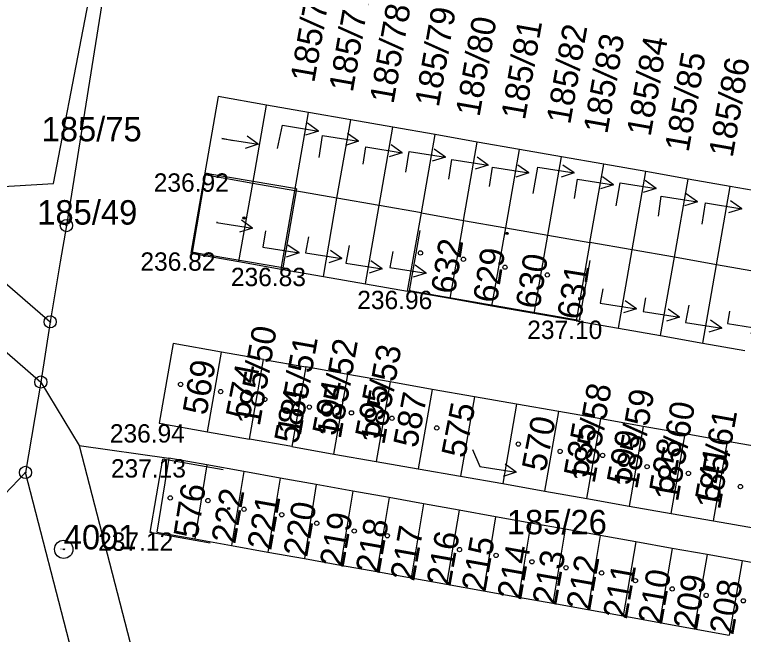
# Model space of a CAD drawing. Extents: x -555757 to -553364, y -1100723 to -1096439.
# Drawn here: x -553939.8 to -553880.2, y -1100624.2 to -1100573.5 of the extents above; entities that cross this region are included whole.
import ezdxf

# ---------------------------------------------------------------- set-up
doc = ezdxf.new("R2010")
doc.units = 0
for name, color, linetype in [('BUDOVA_ZDENA', 7, 'Continuous'), ('BUDOVY', 7, 'Continuous'), ('C$SLO$PARCELY', 7, 'Continuous'), ('CISLO_PBPP', 7, 'Continuous'), ('HRANICE$PARCELY', 7, 'Continuous'), ('HRANICE$POROSTU', 7, 'Continuous'), ('HRANICE_PARCEL', 7, 'Continuous'), ('OSA$KOLEJI', 7, 'Continuous'), ('PLOTY', 7, 'Continuous'), ('ROZHRANI', 7, 'Continuous'), ('SLOUPY', 7, 'Continuous'), ('SLUCKOV$$C$RA', 7, 'Continuous'), ('STROMY', 7, 'Continuous'), ('VSTUP', 7, 'Continuous'), ('VYSKA_PODR_BOD', 7, 'Continuous')]:
    doc.layers.add(name, color=color, linetype=linetype)

# ---------------------------------------------------------------- blocks, each defined once
blk = doc.blocks.new('POINT_DISPLAY')
blk.add_line((0, 0), (0, 0))
blk = doc.blocks.new('1$01')
at = {"layer": 'SLOUPY'}
for radius in [0.75, 0.032]:
    blk.add_circle((0, 0), radius, dxfattribs=at)
blk = doc.blocks.new('4$02')
at = {"layer": 'SLOUPY'}
blk.add_circle((0, 0), 0.175, dxfattribs=at)
blk = doc.blocks.new('1029')
at = {"layer": 'PLOTY'}
for p, q in [((0, 0), (2.964, -0.468)), ((2.964, -0.468), (2.052, 0.182)), ((2.964, -0.468), (1.897, -0.807))]:
    blk.add_line(p, q, dxfattribs=at)
blk = doc.blocks.new('1$05')
at = {"layer": 'SLOUPY'}
for radius in [0.5, 0.032]:
    blk.add_circle((0, 0), radius, dxfattribs=at)
blk = doc.blocks.new('4$021')
at = {"layer": 'BUDOVA_ZDENA'}
for radius in [0.09, 0.0398]:
    blk.add_circle((0, -0.001), radius, dxfattribs=at)

msp = doc.modelspace()

# ---------------------------------------------------------------- linework, layer by layer
at = {"layer": 'BUDOVY'}
for p, q in [((-553925.21, -1100592.95), (-553924.12, -1100586.49)), ((-553916.709, -1100587.741), (-553924.12, -1100586.49)), ((-553916.709, -1100587.741), (-553917.81, -1100594.21)), ((-553906.616, -1100591.165), (-553907.48, -1100596.09)), ((-553917.81, -1100594.21), (-553925.21, -1100592.95)), ((-553892.716, -1100593.605), (-553893.58, -1100598.53)), ((-553893.58, -1100598.53), (-553907.48, -1100596.09)), ((-553928.67, -1100615.85), (-553927.62, -1100609.86)), ((-553922.695, -1100610.723), (-553927.62, -1100609.86)), ((-553923.745, -1100616.713), (-553928.67, -1100615.85))]:
    msp.add_line(p, q, dxfattribs=at)
at = {"layer": 'HRANICE$PARCELY'}
for p, q in [((-553920.28, -1100587.31), (-553919.15, -1100580.9)), ((-553915.71, -1100581.51), (-553919.15, -1100580.9)), ((-553916.83, -1100587.92), (-553915.71, -1100581.51)), ((-553912.26, -1100582.11), (-553915.71, -1100581.51)), ((-553913.39, -1100588.52), (-553912.26, -1100582.11)), ((-553908.81, -1100582.72), (-553912.26, -1100582.11)), ((-553909.94, -1100589.13), (-553908.81, -1100582.72)), ((-553905.36, -1100583.32), (-553908.81, -1100582.72)), ((-553906.49, -1100589.72), (-553905.36, -1100583.32)), ((-553901.92, -1100583.93), (-553905.36, -1100583.32)), ((-553903.04, -1100590.33), (-553901.92, -1100583.93)), ((-553898.47, -1100584.53), (-553901.92, -1100583.93)), ((-553899.59, -1100590.93), (-553898.47, -1100584.53)), ((-553895.02, -1100585.14), (-553898.47, -1100584.53)), ((-553896.15, -1100591.54), (-553895.02, -1100585.14)), ((-553891.58, -1100585.74), (-553895.02, -1100585.14)), ((-553892.7, -1100592.14), (-553891.58, -1100585.74)), ((-553888.13, -1100586.34), (-553891.58, -1100585.74)), ((-553889.25, -1100592.74), (-553888.13, -1100586.34)), ((-553884.67, -1100586.95), (-553888.13, -1100586.34)), ((-553920.28, -1100587.31), (-553924.22, -1100586.61)), ((-553885.8, -1100593.35), (-553884.67, -1100586.95)), ((-553881.23, -1100587.55), (-553884.67, -1100586.95)), ((-553921.4, -1100593.7), (-553920.28, -1100587.31)), ((-553916.83, -1100587.92), (-553920.28, -1100587.31)), ((-553882.36, -1100593.96), (-553881.23, -1100587.55)), ((-553877.79, -1100588.16), (-553881.23, -1100587.55)), ((-553917.95, -1100594.31), (-553916.83, -1100587.92)), ((-553913.39, -1100588.52), (-553916.83, -1100587.92)), ((-553914.5, -1100594.92), (-553913.39, -1100588.52)), ((-553909.94, -1100589.13), (-553913.39, -1100588.52)), ((-553911.06, -1100595.52), (-553909.94, -1100589.13)), ((-553906.49, -1100589.72), (-553909.94, -1100589.13)), ((-553907.61, -1100596.13), (-553906.49, -1100589.72)), ((-553906.49, -1100589.72), (-553903.04, -1100590.33)), ((-553903.04, -1100590.33), (-553904.17, -1100596.73)), ((-553903.04, -1100590.33), (-553899.59, -1100590.93)), ((-553900.72, -1100597.34), (-553899.59, -1100590.93)), ((-553899.59, -1100590.93), (-553896.15, -1100591.54)), ((-553897.27, -1100597.94), (-553896.15, -1100591.54)), ((-553896.15, -1100591.54), (-553892.7, -1100592.14)), ((-553892.7, -1100592.14), (-553893.82, -1100598.54)), ((-553889.25, -1100592.74), (-553892.7, -1100592.14)), ((-553890.37, -1100599.15), (-553889.25, -1100592.74)), ((-553885.8, -1100593.35), (-553889.25, -1100592.74)), ((-553886.93, -1100599.75), (-553885.8, -1100593.35)), ((-553882.36, -1100593.96), (-553885.8, -1100593.35)), ((-553921.4, -1100593.7), (-553917.95, -1100594.31)), ((-553883.48, -1100600.36), (-553882.36, -1100593.96)), ((-553878.91, -1100594.56), (-553882.36, -1100593.96)), ((-553917.95, -1100594.31), (-553914.5, -1100594.92)), ((-553914.5, -1100594.92), (-553911.06, -1100595.52)), ((-553911.06, -1100595.52), (-553907.61, -1100596.13)), ((-553904.17, -1100596.73), (-553907.61, -1100596.13)), ((-553900.72, -1100597.34), (-553904.17, -1100596.73)), ((-553897.27, -1100597.94), (-553900.72, -1100597.34)), ((-553893.82, -1100598.54), (-553897.27, -1100597.94)), ((-553893.82, -1100598.54), (-553890.37, -1100599.15)), ((-553890.37, -1100599.15), (-553886.93, -1100599.75)), ((-553886.93, -1100599.75), (-553883.48, -1100600.36)), ((-553883.48, -1100600.36), (-553880.03, -1100600.96)), ((-553923.98, -1100607.61), (-553922.83, -1100601.11)), ((-553919.39, -1100601.71), (-553922.83, -1100601.11)), ((-553920.53, -1100608.22), (-553919.39, -1100601.71)), ((-553919.39, -1100601.71), (-553915.94, -1100602.32)), ((-553915.94, -1100602.32), (-553917.08, -1100608.82)), ((-553912.49, -1100602.93), (-553915.94, -1100602.32)), ((-553913.64, -1100609.44), (-553912.49, -1100602.93)), ((-553909.04, -1100603.54), (-553912.49, -1100602.93)), ((-553937.6, -1100603.55), (-553934.48, -1100608.73)), ((-553909.04, -1100603.54), (-553910.19, -1100610.04)), ((-553905.6, -1100604.15), (-553909.04, -1100603.54)), ((-553905.6, -1100604.15), (-553906.74, -1100610.64)), ((-553902.15, -1100604.75), (-553905.6, -1100604.15)), ((-553902.15, -1100604.75), (-553903.29, -1100611.25)), ((-553898.7, -1100605.36), (-553902.15, -1100604.75)), ((-553898.7, -1100605.36), (-553899.84, -1100611.86)), ((-553895.26, -1100605.96), (-553898.7, -1100605.36)), ((-553896.4, -1100612.47), (-553895.26, -1100605.96)), ((-553891.81, -1100606.57), (-553895.26, -1100605.96)), ((-553892.95, -1100613.07), (-553891.81, -1100606.57)), ((-553888.36, -1100607.18), (-553891.81, -1100606.57)), ((-553888.36, -1100607.18), (-553889.5, -1100613.69)), ((-553884.92, -1100607.79), (-553888.36, -1100607.18)), ((-553923.98, -1100607.61), (-553920.53, -1100608.22)), ((-553886.06, -1100614.29), (-553884.92, -1100607.79)), ((-553917.08, -1100608.82), (-553920.53, -1100608.22)), ((-553934.48, -1100608.73), (-553927.13, -1100609.77)), ((-553934.48, -1100608.73), (-553905.831, -1100719.27)), ((-553917.08, -1100608.82), (-553913.64, -1100609.44)), ((-553913.64, -1100609.44), (-553910.19, -1100610.04)), ((-553924.03, -1100610.33), (-553927.13, -1100609.77)), ((-553910.19, -1100610.04), (-553906.74, -1100610.64)), ((-553924.03, -1100610.33), (-553925.01, -1100616.37)), ((-553921, -1100610.87), (-553924.03, -1100610.33)), ((-553906.74, -1100610.64), (-553903.29, -1100611.25)), ((-553910.795, -1100719.292), (-553938.86, -1100610.94)), ((-553921, -1100610.87), (-553922, -1100616.91)), ((-553918.04, -1100611.4), (-553921, -1100610.87)), ((-553918.04, -1100611.4), (-553919.05, -1100617.45)), ((-553915.08, -1100611.93), (-553918.04, -1100611.4)), ((-553903.29, -1100611.25), (-553899.84, -1100611.86)), ((-553915.08, -1100611.93), (-553916.04, -1100617.99)), ((-553912.08, -1100612.47), (-553915.08, -1100611.93)), ((-553899.84, -1100611.86), (-553896.4, -1100612.47)), ((-553912.08, -1100612.47), (-553913.09, -1100618.52)), ((-553909.12, -1100613), (-553912.08, -1100612.47)), ((-553896.4, -1100612.47), (-553892.95, -1100613.07)), ((-553909.12, -1100613), (-553910.13, -1100619.05)), ((-553906.31, -1100613.51), (-553909.12, -1100613)), ((-553892.95, -1100613.07), (-553889.5, -1100613.69)), ((-553906.31, -1100613.51), (-553907.32, -1100619.56)), ((-553903.4, -1100614.03), (-553906.31, -1100613.51)), ((-553889.5, -1100613.69), (-553886.06, -1100614.29)), ((-553903.4, -1100614.03), (-553904.42, -1100620.08)), ((-553900.44, -1100614.56), (-553903.4, -1100614.03)), ((-553900.44, -1100614.56), (-553901.41, -1100620.62)), ((-553897.53, -1100615.08), (-553900.44, -1100614.56)), ((-553897.53, -1100615.08), (-553898.55, -1100621.13)), ((-553894.72, -1100615.59), (-553897.53, -1100615.08)), ((-553894.72, -1100615.59), (-553895.75, -1100621.64)), ((-553891.86, -1100616.1), (-553894.72, -1100615.59)), ((-553891.86, -1100616.1), (-553892.89, -1100622.15)), ((-553888.95, -1100616.62), (-553891.86, -1100616.1)), ((-553925.01, -1100616.37), (-553922, -1100616.91)), ((-553888.95, -1100616.62), (-553889.98, -1100622.68)), ((-553885.99, -1100617.15), (-553888.95, -1100616.62)), ((-553922, -1100616.91), (-553919.05, -1100617.45)), ((-553885.99, -1100617.15), (-553887.03, -1100623.21)), ((-553883.13, -1100617.66), (-553885.99, -1100617.15)), ((-553919.05, -1100617.45), (-553916.04, -1100617.99)), ((-553883.13, -1100617.66), (-553884.17, -1100623.72)), ((-553880.27, -1100618.18), (-553883.13, -1100617.66)), ((-553916.04, -1100617.99), (-553913.09, -1100618.52)), ((-553913.09, -1100618.52), (-553910.13, -1100619.05)), ((-553880.27, -1100618.18), (-553881.31, -1100624.24)), ((-553877.27, -1100618.72), (-553880.27, -1100618.18)), ((-553910.13, -1100619.05), (-553907.32, -1100619.56)), ((-553907.32, -1100619.56), (-553904.42, -1100620.08)), ((-553904.42, -1100620.08), (-553901.41, -1100620.62)), ((-553901.41, -1100620.62), (-553898.55, -1100621.13)), ((-553898.55, -1100621.13), (-553895.75, -1100621.64)), ((-553895.75, -1100621.64), (-553892.89, -1100622.15)), ((-553892.89, -1100622.15), (-553889.98, -1100622.68)), ((-553889.98, -1100622.68), (-553887.03, -1100623.21)), ((-553887.03, -1100623.21), (-553884.17, -1100623.72)), ((-553884.17, -1100623.72), (-553881.31, -1100624.24))]:
    msp.add_line(p, q, dxfattribs=at)
for points in [[(-554033.13, -1100506.87), (-554035.36, -1100509), (-553942.98, -1100587.69), (-553936.58, -1100587.33), (-553929.29, -1100549.52), (-553928.09, -1100544.2)], [(-554045.35, -1100513.65), (-554038.45, -1100515.7), (-553937.6, -1100603.55)], [(-553919.15, -1100580.9), (-553923.09, -1100580.21), (-553924.22, -1100586.61)], [(-553924.22, -1100586.61), (-553925.34, -1100593.02), (-553921.4, -1100593.7)], [(-553922.83, -1100601.11), (-553926.77, -1100600.41), (-553927.92, -1100606.91), (-553923.98, -1100607.61)], [(-553878.02, -1100609.01), (-553881.47, -1100608.4), (-553884.92, -1100607.79)], [(-553927.13, -1100609.77), (-553928.11, -1100615.82), (-553925.01, -1100616.37)], [(-553886.06, -1100614.29), (-553882.61, -1100614.89), (-553879.16, -1100615.5)]]:
    msp.add_lwpolyline(points, dxfattribs=at)
at = {"layer": 'HRANICE_PARCEL'}
for p, q in [((-553937.6, -1100603.55), (-553938.86, -1100610.94)), ((-553937.6, -1100603.55), (-553938.86, -1100610.94)), ((-553938.86, -1100610.94), (-553962.24, -1100635.46)), ((-553938.86, -1100610.94), (-553962.24, -1100635.46))]:
    msp.add_line(p, q, dxfattribs=at)
msp.add_lwpolyline([(-553928.09, -1100544.2), (-553935.51, -1100590.76), (-553936.01, -1100593.71), (-553936.84, -1100598.63), (-553937.6, -1100603.55)], dxfattribs=at)
msp.add_lwpolyline([(-553928.09, -1100544.2), (-553935.51, -1100590.76), (-553936.01, -1100593.71), (-553936.84, -1100598.63), (-553937.6, -1100603.55)], dxfattribs=at)
at = {"layer": 'PLOTY'}
for p, q in [((-553918.25, -1100584.45), (-553917.85, -1100582.56)), ((-553914.85, -1100585.18), (-553914.58, -1100583.4)), ((-553921.87, -1100583.83), (-553922.79, -1100583.64)), ((-553911.24, -1100585.75), (-553911.02, -1100584.33)), ((-553907.76, -1100586.39), (-553907.49, -1100584.69)), ((-553904.23, -1100586.96), (-553903.99, -1100585.35)), ((-553900.91, -1100587.57), (-553900.66, -1100585.99)), ((-553897.34, -1100588.14), (-553896.96, -1100585.99)), ((-553893.98, -1100588.54), (-553893.73, -1100586.96)), ((-553890.57, -1100589.15), (-553890.24, -1100587.25)), ((-553887.1, -1100590), (-553886.88, -1100588.35)), ((-553883.53, -1100590.65), (-553883.26, -1100588.91)), ((-553923.17, -1100590.52), (-553923.25, -1100590.5)), ((-553919.23, -1100591.19), (-553919.45, -1100592.53)), ((-553915.73, -1100591.67), (-553915.96, -1100592.99)), ((-553912.4, -1100592.39), (-553912.66, -1100593.83)), ((-553908.81, -1100592.88), (-553909.06, -1100594.18)), ((-553891.65, -1100595.94), (-553891.87, -1100597.09)), ((-553888.16, -1100596.66), (-553888.35, -1100597.78)), ((-553884.61, -1100597.26), (-553884.89, -1100598.67)), ((-553881.28, -1100597.75), (-553881.46, -1100598.77)), ((-553902.31, -1100609.08), (-553901.7, -1100610.46))]:
    msp.add_line(p, q, dxfattribs=at)
at = {"layer": 'SLUCKOV$$C$RA'}
for p, q in [((-554036.59, -1100512.61), (-553936.84, -1100598.63)), ((-553882.61, -1100614.89), (-553881.47, -1100608.4))]:
    msp.add_line(p, q, dxfattribs=at)

# ---------------------------------------------------------------- block references
at = {"layer": 'BUDOVA_ZDENA'}
for p, xscale, yscale, rotation in [((-553920.998, -1100590.143), 0.9999991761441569, 0.9999991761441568, -9.662993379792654), ((-553899.493, -1100591.4), 1.0000003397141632, 1.0000003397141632, -9.956219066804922), ((-553922.235, -1100613.891), 1.0000005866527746, 1.0000005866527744, -99.94240178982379)]:
    msp.add_blockref('4$021', p, dxfattribs=dict(at, xscale=xscale, yscale=yscale, rotation=rotation))
at = {"layer": 'BUDOVY'}
for p in [(-553906.56, -1100592.99), (-553903.05, -1100593.51), (-553899.65, -1100594.16), (-553896.19, -1100594.79), (-553926.18, -1100603.75), (-553922.9, -1100604.33), (-553919.29, -1100604.97), (-553915.65, -1100605.6), (-553912.21, -1100606.07), (-553908.9, -1100606.51), (-553905.23, -1100607.3), (-553898.56, -1100608.62), (-553895.14, -1100609.22), (-553891.67, -1100609.55), (-553888.03, -1100610.47), (-553884.65, -1100611.02), (-553880.4, -1100612.1), (-553927.02, -1100613.03), (-553923.94, -1100613.24), (-553920.99, -1100613.95), (-553917.9, -1100614.4), (-553915.04, -1100615.1), (-553911.98, -1100615.73), (-553909.27, -1100616.12), (-553903.37, -1100617.25), (-553900.38, -1100617.73), (-553897.45, -1100618.25), (-553894.66, -1100618.74), (-553891.75, -1100619.16), (-553888.99, -1100619.79), (-553885.98, -1100620.47), (-553883.2, -1100621), (-553880.16, -1100621.44)]:
    msp.add_blockref('4$02', p, dxfattribs=at)
at = {"layer": 'HRANICE$POROSTU'}
msp.add_blockref('1$01', (-553935.73, -1100617.23), dxfattribs=at)
at = {"layer": 'PLOTY'}
for p in [(-553917.85, -1100582.56), (-553914.58, -1100583.4), (-553922.79, -1100583.64), (-553911.02, -1100584.33), (-553907.49, -1100584.69), (-553903.99, -1100585.35), (-553900.66, -1100585.99), (-553896.96, -1100585.99), (-553893.73, -1100586.96), (-553890.24, -1100587.25), (-553886.88, -1100588.35), (-553883.26, -1100588.91), (-553923.25, -1100590.5), (-553919.45, -1100592.53), (-553915.96, -1100592.99), (-553912.66, -1100593.83), (-553909.06, -1100594.18), (-553891.87, -1100597.09), (-553888.35, -1100597.78), (-553884.89, -1100598.67), (-553881.46, -1100598.77), (-553901.7, -1100610.46)]:
    msp.add_blockref('1029', p, dxfattribs=at)
at = {"layer": 'ROZHRANI'}
for p in [(-553924.12, -1100586.49), (-553925.21, -1100592.95), (-553917.81, -1100594.21), (-553907.48, -1100596.09), (-553893.58, -1100598.53), (-553927.71, -1100607), (-553927.62, -1100609.86), (-553928.67, -1100615.85)]:
    msp.add_blockref('POINT_DISPLAY', p, dxfattribs=at)
at = {"layer": 'VSTUP'}
for p in [(-553935.51, -1100590.76), (-553936.84, -1100598.63), (-553936.84, -1100598.63), (-553937.6, -1100603.55), (-553938.86, -1100610.94), (-553938.86, -1100610.94)]:
    msp.add_blockref('1$05', p, dxfattribs=at)

# ---------------------------------------------------------------- texts
at = {"layer": 'C$SLO$PARCELY'}
for s, rotation, p in [('185/76', 80, (-553915.252, -1100579.137)), ('185/77', 80, (-553912.102, -1100579.917)), ('185/78', 80, (-553908.772, -1100580.867)), ('185/79', 80, (-553905.072, -1100581.137)), ('185/80', 80, (-553901.742, -1100581.927)), ('185/81', 80, (-553898.022, -1100582.187)), ('185/82', 80, (-553894.322, -1100582.547)), ('185/83', 80, (-553891.292, -1100583.327)), ('185/84', 80, (-553887.752, -1100583.537)), ('185/85', 80, (-553884.642, -1100584.817)), ('185/86', 80, (-553881.042, -1100585.257)), ('632', 81, (-553903.748, -1100596.428)), ('629', 81, (-553900.311, -1100597.163)), ('630', 81, (-553896.825, -1100597.644)), ('631', 81, (-553893.431, -1100598.523)), ('185/50', 80, (-553919.71, -1100607.216)), ('185/51', 80, (-553916.361, -1100608.032)), ('185/52', 80, (-553913.088, -1100608.262)), ('185/53', 80, (-553909.525, -1100608.743)), ('569', 80, (-553924.059, -1100606.332)), ('574', 79, (-553920.551, -1100606.694)), ('594', 79, (-553913.471, -1100608.034)), ('584', 79, (-553916.588, -1100608.677)), ('595', 79, (-553909.971, -1100608.304)), ('185/58', 80, (-553892.331, -1100611.905)), ('185/59', 80, (-553888.836, -1100612.374)), ('587', 79, (-553906.851, -1100609.004)), ('575', 79, (-553902.911, -1100609.834)), ('185/60', 80, (-553885.511, -1100613.391)), ('570', 79, (-553896.341, -1100610.954)), ('185/61', 80, (-553882.073, -1100614.037)), ('535', 80, (-553892.899, -1100611.452)), ('599', 79, (-553889.401, -1100612.064)), ('528', 80, (-553885.919, -1100612.752)), ('541', 80, (-553882.169, -1100613.432)), ('576', 81, (-553924.801, -1100616.427)), ('222', 80, (-553921.717, -1100616.852)), ('221', 80, (-553918.779, -1100617.379)), ('220', 80, (-553915.834, -1100617.927)), ('219', 80, (-553912.863, -1100618.796)), ('218', 80, (-553909.921, -1100619.3)), ('217', 80, (-553907.087, -1100619.903)), ('216', 80, (-553904.123, -1100620.336)), ('215', 80, (-553901.255, -1100620.768)), ('214', 80, (-553898.343, -1100621.446)), ('213', 80, (-553895.472, -1100621.89)), ('212', 80, (-553892.694, -1100622.3)), ('211', 80, (-553889.695, -1100623.007)), ('210', 80, (-553886.83, -1100623.455)), ('209', 80, (-553883.954, -1100623.873)), ('208', 80, (-553880.991, -1100624.289))]:
    msp.add_text(s, height=2, rotation=rotation, dxfattribs=at).set_placement(p)
for s, p in [('185/75', (-553937.537, -1100583.87)), ('185/49', (-553937.895, -1100590.68)), ('185/26', (-553899.5, -1100616.003))]:
    msp.add_text(s, height=2, dxfattribs=at).set_placement(p)
at = {"layer": 'CISLO_PBPP'}
msp.add_text('4001', height=2, dxfattribs=at).set_placement((-553935.73, -1100617.23))
at = {"layer": 'OSA$KOLEJI'}
for s, p in [('23', (-553924.12, -1100586.49)), ('24', (-553925.21, -1100592.95)), ('25', (-553917.81, -1100594.21)), ('26', (-553907.48, -1100596.09)), ('27', (-553893.58, -1100598.53)), ('28', (-553927.71, -1100607)), ('29', (-553927.62, -1100609.86)), ('30', (-553928.67, -1100615.85))]:
    msp.add_text(s, height=0.1, dxfattribs=at).set_placement(p)
at = {"layer": 'STROMY'}
msp.add_text('236.80', height=0.1, dxfattribs=at).set_placement((-553936.013, -1100617.28))
at = {"layer": 'VYSKA_PODR_BOD'}
for s, p in [('236.92', (-553928.37, -1100587.99)), ('236.82', (-553929.46, -1100594.45)), ('236.83', (-553922.06, -1100595.71)), ('236.96', (-553911.73, -1100597.59)), ('237.10', (-553897.83, -1100600.03)), ('236.94', (-553931.96, -1100608.5)), ('237.13', (-553931.87, -1100611.36)), ('237.12', (-553932.92, -1100617.35))]:
    msp.add_text(s, height=1.5, dxfattribs=at).set_placement(p)

doc.saveas('drawing.dxf')
